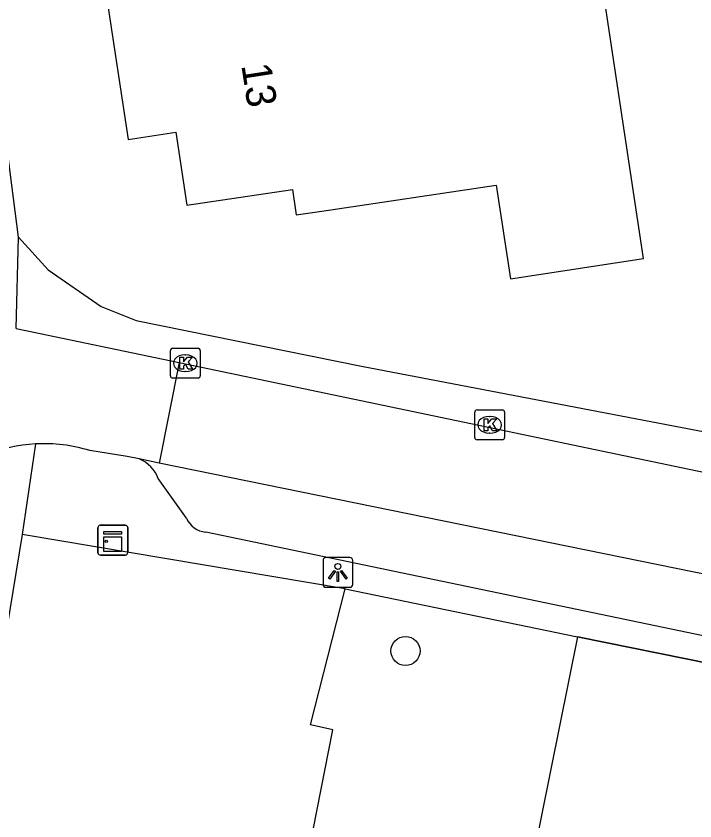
# Model space of a CAD drawing. Extents: x 161772 to 163123, y 383092 to 383917.
# Drawn here: x 161989.72 to 162012.54, y 383356.05 to 383383.09 of the extents above; entities that cross this region are included whole.
import ezdxf

# ---------------------------------------------------------------- set-up
doc = ezdxf.new("R2010")
doc.units = 0
for name, color, linetype in [('IMGEO_Boom', 7, 'Continuous'), ('IMGEO_Kast', 7, 'Continuous'), ('IMGEO_Kolk', 7, 'Continuous'), ('IMGEO_Lichtpunt', 7, 'Continuous'), ('IMGEO_Pand', 7, 'Continuous'), ('IMGEO_Pand_nummerreeks', 7, 'Continuous'), ('IMGEO_Pand_overbouw', 7, 'Continuous'), ('IMGEO_Rijbaan_lokaal_open', 7, 'Continuous'), ('IMGEO_Voetpad_gesloten', 7, 'Continuous'), ('IMGEO_Voetpad_open', 7, 'Continuous')]:
    doc.layers.add(name, color=color, linetype=linetype)

msp = doc.modelspace()

# ---------------------------------------------------------------- linework, layer by layer
at = {"layer": 'IMGEO_Boom'}
msp.add_circle((162002.807, 383361.762), 0.489, dxfattribs=at)
at = {"layer": 'IMGEO_Kast'}
for p, q in [((161992.468, 383365.059), (161992.468, 383365.9)), ((161992.468, 383365.9), (161992.468, 383365.059)), ((161992.543, 383365.984), (161993.384, 383365.984)), ((161993.384, 383365.984), (161992.543, 383365.984)), ((161993.468, 383365.909), (161993.468, 383365.068)), ((161993.468, 383365.068), (161993.468, 383365.909)), ((161993.393, 383364.984), (161992.552, 383364.984)), ((161992.552, 383364.984), (161993.393, 383364.984))]:
    msp.add_line(p, q, dxfattribs=at)
for points in [[(161992.663, 383365.774), (161993.263, 383365.774), (161993.263, 383365.689), (161992.663, 383365.689), (161992.663, 383365.774)], [(161992.663, 383365.599), (161993.263, 383365.599), (161993.263, 383365.11), (161992.663, 383365.11), (161992.663, 383365.599)]]:
    msp.add_lwpolyline(points, dxfattribs=at)
msp.add_circle((161992.747, 383365.448), 0.0377, dxfattribs=at)
for centre, start, end in [((161992.546, 383365.906), 92.4484, 184.2845), ((161992.546, 383365.906), 92.4484, 184.2845), ((161993.39, 383365.906), 2.4484, 94.2845), ((161993.39, 383365.906), 2.4484, 94.2845), ((161992.546, 383365.062), 182.4484, 274.2845), ((161992.546, 383365.062), 182.4484, 274.2845), ((161993.39, 383365.062), 272.4484, 4.2845), ((161993.39, 383365.062), 272.4484, 4.2845)]:
    msp.add_arc(centre, 0.0779, start, end, dxfattribs=at)
at = {"layer": 'IMGEO_Kolk'}
for p, q in [((161994.905, 383371.005), (161994.905, 383371.857)), ((161994.98, 383371.931), (161995.832, 383371.931)), ((161995.906, 383371.857), (161995.906, 383371.005)), ((161995.393, 383371.711), (161995.418, 383371.711)), ((161995.416, 383371.151), (161995.391, 383371.151)), ((161995.832, 383370.931), (161994.98, 383370.931)), ((162005.137, 383368.935), (162005.137, 383369.787)), ((162005.212, 383369.861), (162006.064, 383369.861)), ((162006.138, 383369.787), (162006.138, 383368.935)), ((162005.625, 383369.641), (162005.65, 383369.641)), ((162005.648, 383369.081), (162005.623, 383369.081)), ((162006.064, 383368.861), (162005.212, 383368.861))]:
    msp.add_line(p, q, dxfattribs=at)
for points in [[(161994.905, 383371.005), (161994.905, 383371.857)], [(161994.98, 383371.931), (161995.832, 383371.931)], [(161995.906, 383371.857), (161995.906, 383371.005)], [(161995.226, 383371.631), (161995.349, 383371.631), (161995.349, 383371.48), (161995.479, 383371.631), (161995.643, 383371.631), (161995.497, 383371.48), (161995.65, 383371.231), (161995.498, 383371.231), (161995.413, 383371.395), (161995.349, 383371.328), (161995.349, 383371.231), (161995.226, 383371.231), (161995.226, 383371.631)], [(161995.832, 383370.931), (161994.98, 383370.931)], [(162005.137, 383368.935), (162005.137, 383369.787)], [(162005.212, 383369.861), (162006.064, 383369.861)], [(162006.138, 383369.787), (162006.138, 383368.935)], [(162005.458, 383369.561), (162005.581, 383369.561), (162005.581, 383369.41), (162005.711, 383369.561), (162005.875, 383369.561), (162005.729, 383369.41), (162005.882, 383369.161), (162005.73, 383369.161), (162005.645, 383369.325), (162005.581, 383369.258), (162005.581, 383369.161), (162005.458, 383369.161), (162005.458, 383369.561)], [(162006.064, 383368.861), (162005.212, 383368.861)]]:
    msp.add_lwpolyline(points, dxfattribs=at)
for centre, start, end in [((161994.982, 383371.855), 91.552, 178.448), ((161994.982, 383371.855), 91.552, 178.448), ((161995.83, 383371.855), 1.552, 88.448), ((161995.83, 383371.855), 1.552, 88.448), ((161994.982, 383371.007), 181.552, 268.448), ((161994.982, 383371.007), 181.552, 268.448), ((161995.83, 383371.007), 271.552, 358.448), ((161995.83, 383371.007), 271.552, 358.448), ((162005.214, 383369.785), 91.552, 178.448), ((162005.214, 383369.785), 91.552, 178.448), ((162006.062, 383369.785), 1.552, 88.448), ((162006.062, 383369.785), 1.552, 88.448), ((162005.214, 383368.937), 181.552, 268.448), ((162005.214, 383368.937), 181.552, 268.448), ((162006.062, 383368.937), 271.552, 358.448), ((162006.062, 383368.937), 271.552, 358.448)]:
    msp.add_arc(centre, 0.0765, start, end, dxfattribs=at)
for centre, major_axis, ratio, start_param, end_param in [((161995.392, 383371.431), (-0.387, 0.002), 0.722429, 4.712389, 7.853982), ((161995.417, 383371.431), (-0.39, 0.002), 0.717154, 1.570796, 4.712389), ((162005.624, 383369.361), (-0.387, 0.002), 0.722429, 4.712389, 7.853982), ((162005.649, 383369.361), (-0.39, 0.002), 0.717154, 1.570796, 4.712389)]:
    msp.add_ellipse(centre, major_axis=major_axis, ratio=ratio, start_param=start_param, end_param=end_param, dxfattribs=at)
at = {"layer": 'IMGEO_Lichtpunt'}
for p, q in [((162000.939, 383364.901), (162000.131, 383364.901)), ((162000.939, 383364.901), (162000.131, 383364.901)), ((162000.037, 383364.806), (162000.037, 383363.999)), ((162000.037, 383364.806), (162000.037, 383363.999)), ((162001.033, 383363.999), (162001.033, 383364.806)), ((162001.033, 383363.999), (162001.033, 383364.806)), ((162000.131, 383363.905), (162000.939, 383363.905)), ((162000.131, 383363.905), (162000.939, 383363.905))]:
    msp.add_line(p, q, dxfattribs=at)
for points in [[(162000.411, 383364.47), (162000.45, 383364.442), (162000.262, 383364.18), (162000.224, 383364.207), (162000.411, 383364.47)], [(162000.513, 383364.422), (162000.56, 383364.422), (162000.56, 383364.1), (162000.513, 383364.1), (162000.513, 383364.422)], [(162000.623, 383364.442), (162000.661, 383364.469), (162000.848, 383364.207), (162000.809, 383364.179), (162000.623, 383364.442)]]:
    msp.add_lwpolyline(points, dxfattribs=at)
msp.add_circle((162000.536, 383364.604), 0.0994, dxfattribs=at)
for centre, start, end in [((162000.131, 383364.806), 90, 180), ((162000.131, 383364.806), 90, 180), ((162000.939, 383364.806), 0, 90), ((162000.939, 383364.806), 0, 90), ((162000.131, 383363.999), 180, 270), ((162000.131, 383363.999), 180, 270), ((162000.939, 383363.999), 270, 0), ((162000.939, 383363.999), 270, 360)]:
    msp.add_arc(centre, 0.0946, start, end, dxfattribs=at)
at = {"layer": 'IMGEO_Pand'}
for points in [[(161992.757, 383383.75), (161993.48, 383378.952), (161995.092, 383379.195), (161995.462, 383376.738), (161999.006, 383377.272), (161999.136, 383376.413), (162000, 383376.543), (162005.861, 383377.41), (162006.334, 383374.271), (162010.81, 383374.95), (162009.203, 383385.604), (162007.97, 383385.417), (162007.878, 383386.026)], [(161989.921, 383365.674), (161989.19, 383361.225), (161988.345, 383356.979), (161987.354, 383352.859), (161986.206, 383348.804), (161984.894, 383344.76), (161981.324, 383334.666), (161976.625, 383324.811)], [(162000.777, 383363.851), (161989.921, 383365.674)], [(161995.408, 383337.468), (161994.082, 383338.557), (161994.762, 383341.104), (161995.6, 383340.876), (161997.08, 383345.427), (161998.362, 383349.907), (161999.45, 383354.443), (162000.369, 383359.109), (161999.614, 383359.277), (162000.777, 383363.851)]]:
    msp.add_lwpolyline(points, dxfattribs=at)
at = {"layer": 'IMGEO_Pand_overbouw'}
msp.add_lwpolyline([(162022.202, 383359.485), (162008.596, 383362.237), (162005.886, 383348.837), (162018.188, 383346.338), (162018.995, 383350.294), (162021.837, 383349.719), (162021.03, 383345.761), (162026.145, 383344.722), (162026.953, 383348.684), (162027.762, 383352.647), (162021.091, 383353.996)], close=True, dxfattribs=at)
at = {"layer": 'IMGEO_Rijbaan_lokaal_open'}
for points in [[(161989.716, 383372.599), (161995.201, 383371.459)], [(161995.201, 383371.459), (161994.524, 383368.077)], [(161995.201, 383371.459), (162022.901, 383365.67)], [(161993.858, 383368.213), (161993.454, 383368.299), (161992.197, 383368.496)], [(161994.524, 383368.077), (161993.858, 383368.213)], [(162031.651, 383360.514), (161994.524, 383368.077)]]:
    msp.add_lwpolyline(points, dxfattribs=at)
for centre, radius, start, end in [((161990.668, 383363.531), 5.195, 93.2604, 168.4345), ((161990.665, 383363.514), 5.212, 72.9076, 93.2137)]:
    msp.add_arc(centre, radius, start, end, dxfattribs=at)
at = {"layer": 'IMGEO_Voetpad_gesloten'}
for points in [[(161989.798, 383375.666), (161990.795, 383374.566), (161992.579, 383373.341), (161993.75, 383372.87), (162001.33, 383371.327), (162032.857, 383365.301), (162067.97, 383400.221)], [(161989.716, 383372.599), (161989.798, 383375.666)], [(161990.373, 383368.718), (161989.921, 383365.674)], [(161995.443, 383366.224), (161994.496, 383367.56)], [(162030.558, 383360.108), (162029.216, 383359.159), (162028.462, 383359.012), (161996.094, 383365.755)], [(162000.777, 383363.851), (162008.596, 383362.237), (162022.202, 383359.485)]]:
    msp.add_lwpolyline(points, dxfattribs=at)
for centre, radius, start, end in [((161993.415, 383367.142), 1.159, 21.1348, 67.5339), ((161996.163, 383366.537), 0.785, 203.4781, 264.9816)]:
    msp.add_arc(centre, radius, start, end, dxfattribs=at)
at = {"layer": 'IMGEO_Voetpad_open'}
msp.add_lwpolyline([(161989.798, 383375.666), (161988.831, 383383.094)], dxfattribs=at)

# ---------------------------------------------------------------- texts
at = {"layer": 'IMGEO_Pand_nummerreeks'}
msp.add_text('13', height=1, rotation=278.7533, dxfattribs=at).set_placement((161997.286, 383381.446))

doc.saveas('drawing.dxf')
